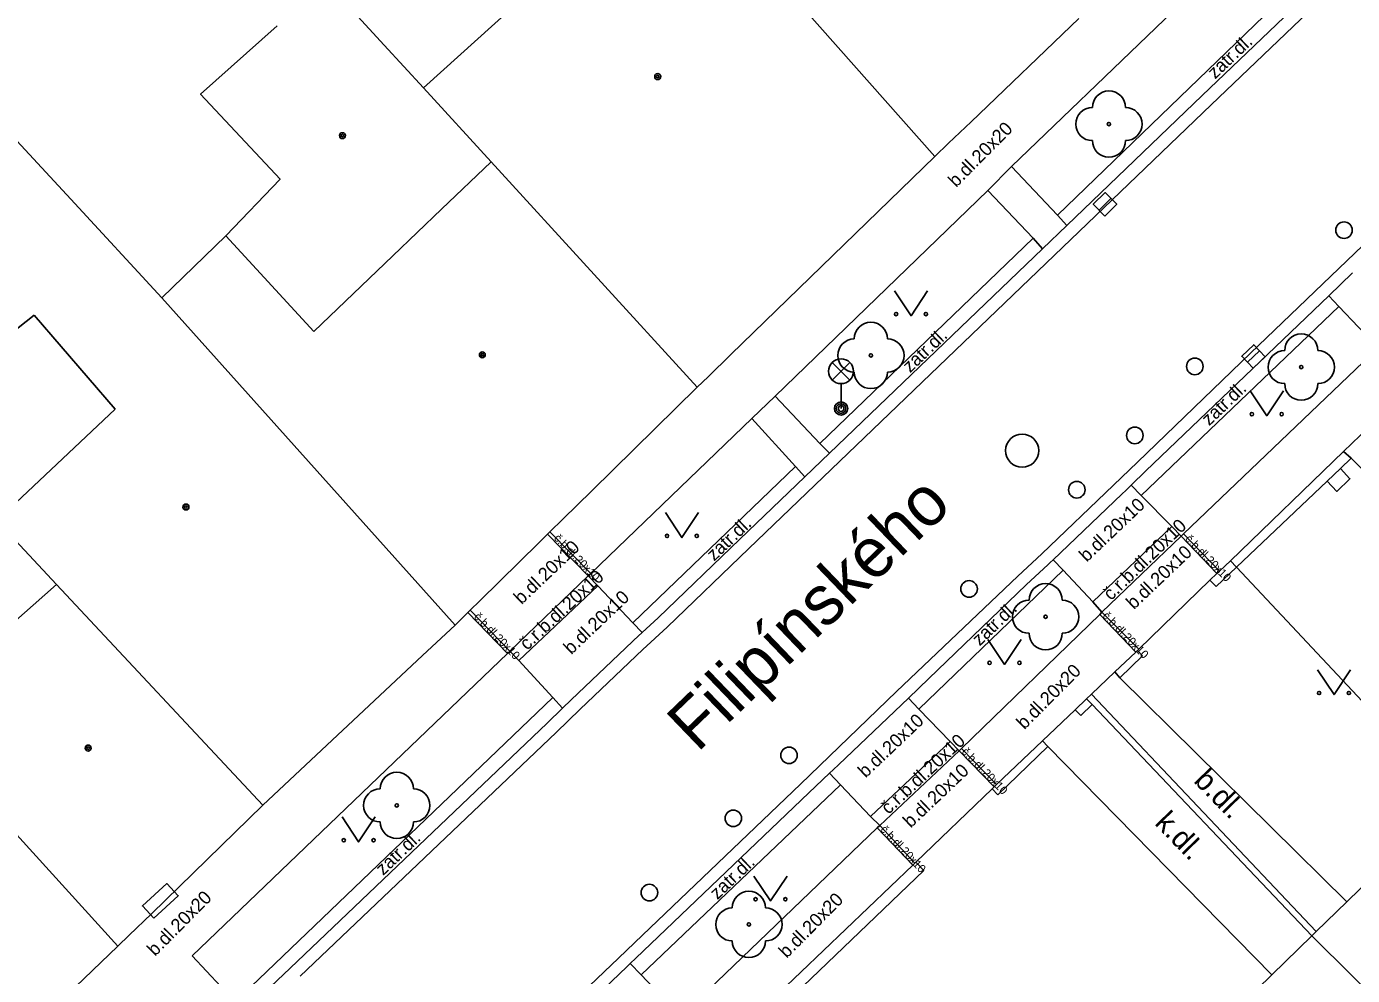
# Model space of a CAD drawing. Extents: x -596229 to -595156, y -1161237 to -1159376.
# Drawn here: x -595941.05 to -595901.05, y -1160540.63 to -1160512.01 of the extents above; entities that cross this region are included whole.
import ezdxf

# ---------------------------------------------------------------- set-up
doc = ezdxf.new("R2010")
doc.units = 0
for name, color, linetype in [('Level 22', 7, 'Continuous'), ('Level 24', 7, 'Continuous'), ('Level 27', 7, 'Continuous'), ('Level 28', 7, 'Continuous'), ('Level 33', 7, 'Continuous'), ('Level 36', 7, 'Continuous'), ('Level 39', 7, 'Continuous'), ('Nazvy ulic', 7, 'Continuous'), ('plynovod - povrch.  znaky - PRIS skut. velikost', 7, 'Continuous'), ('TM - budovy zdene_ betonove - VP', 7, 'Continuous'), ('TM - chodniky - VP', 7, 'Continuous'), ('TM - komunikace - VP', 7, 'Continuous'), ('TM - letecke snimky - pomocna linie', 7, 'Continuous'), ('TM - plot drateny_ kovovy - VP', 7, 'Continuous'), ('TM - podezdivka plotu - VP', 7, 'Continuous'), ('TM - popis povrchu', 7, 'Continuous'), ('TM - rozhrani mezi zpev. plochami mezi sebou - VP', 7, 'Continuous'), ('TM - rozhrani ploch obecne - VP', 7, 'Continuous'), ('TM - vjezd na pozemek', 7, 'Continuous'), ('TM - vstup do budovy - zdene_ betonove', 7, 'Continuous')]:
    doc.layers.add(name, color=color, linetype=linetype)

msp = doc.modelspace()

# ---------------------------------------------------------------- linework, layer by layer
at = {"layer": 'Level 22'}
for centre in [(-595908.4, -1160514.95), (-595915.58, -1160521.93), (-595902.6, -1160522.28), (-595910.31, -1160529.81), (-595929.88, -1160535.5), (-595919.26, -1160539.09)]:
    msp.add_circle(centre, 0.05, dxfattribs=at)
for centre, start, end in [((-595908.4, -1160514.45), 0, 180), ((-595908.9, -1160514.95), 90, 270), ((-595907.9, -1160514.95), 270, 90), ((-595908.4, -1160515.45), 180, 0), ((-595915.58, -1160521.43), 0, 180), ((-595916.08, -1160521.93), 90, 270), ((-595915.08, -1160521.93), 270, 90), ((-595902.6, -1160521.78), 0, 180), ((-595903.1, -1160522.28), 90, 270), ((-595902.1, -1160522.28), 270, 90), ((-595915.58, -1160522.43), 180, 0), ((-595902.6, -1160522.78), 180, 0), ((-595910.31, -1160529.31), 0, 180), ((-595910.81, -1160529.81), 90, 270), ((-595909.81, -1160529.81), 270, 90), ((-595910.31, -1160530.31), 180, 0), ((-595929.88, -1160535), 0, 180), ((-595930.38, -1160535.5), 90, 270), ((-595929.38, -1160535.5), 270, 90), ((-595929.88, -1160536), 180, 0), ((-595919.26, -1160538.59), 0, 180), ((-595919.76, -1160539.09), 90, 270), ((-595918.76, -1160539.09), 270, 90), ((-595919.26, -1160539.59), 180, 0)]:
    msp.add_arc(centre, 0.5, start, end, dxfattribs=at)
at = {"layer": 'Level 24'}
msp.add_lwpolyline([(-595937.212, -1160538.902), (-595936.474, -1160538.227), (-595936.811, -1160537.858), (-595937.55, -1160538.533)], close=True, dxfattribs=at)
at = {"layer": 'Level 27'}
for p, q in [((-595908.697, -1160517.546), (-595908.343, -1160517.194)), ((-595904.221, -1160522.133), (-595903.859, -1160521.787))]:
    msp.add_line(p, q, dxfattribs=at)
for points in [[(-595908.521, -1160517.724), (-595908.166, -1160517.371), (-595908.519, -1160517.016), (-595908.874, -1160517.369)], [(-595904.048, -1160522.313), (-595903.687, -1160521.968), (-595904.032, -1160521.607), (-595904.393, -1160521.952)]]:
    msp.add_lwpolyline(points, close=True, dxfattribs=at)
msp.add_circle((-595911.02, -1160524.8), 0.5, dxfattribs=at)
at = {"layer": 'Level 28'}
for centre in [(-595901.31, -1160518.15), (-595905.81, -1160522.26), (-595907.62, -1160524.34), (-595909.37, -1160525.98), (-595912.62, -1160528.97), (-595918.05, -1160533.99), (-595919.73, -1160535.89), (-595922.26, -1160538.13)]:
    msp.add_circle(centre, 0.25, dxfattribs=at)
at = {"layer": 'Level 33'}
for p, q in [((-595916.745, -1160522.67), (-595916.215, -1160522.14)), ((-595916.745, -1160522.14), (-595916.215, -1160522.67)), ((-595916.48, -1160522.78), (-595916.48, -1160523.53))]:
    msp.add_line(p, q, dxfattribs=at)
for centre, radius in [((-595916.48, -1160522.405), 0.375), ((-595916.48, -1160523.53), 0.2), ((-595916.48, -1160523.53), 0.145), ((-595916.48, -1160523.53), 0.0876)]:
    msp.add_circle(centre, radius, dxfattribs=at)
at = {"layer": 'Level 36'}
for points in [[(-595914.87, -1160519.98), (-595914.37, -1160520.73), (-595913.87, -1160519.98)], [(-595904.14, -1160523), (-595903.64, -1160523.75), (-595903.14, -1160523)], [(-595921.78, -1160526.67), (-595921.28, -1160527.42), (-595920.78, -1160526.67)], [(-595912.05, -1160530.5), (-595911.55, -1160531.25), (-595911.05, -1160530.5)], [(-595902.11, -1160531.41), (-595901.61, -1160532.16), (-595901.11, -1160531.41)], [(-595931.53, -1160535.85), (-595931.03, -1160536.6), (-595930.53, -1160535.85)], [(-595919.11, -1160537.63), (-595918.61, -1160538.38), (-595918.11, -1160537.63)]]:
    msp.add_lwpolyline(points, dxfattribs=at)
for centre in [(-595914.82, -1160520.68), (-595913.921, -1160520.68), (-595904.09, -1160523.7), (-595903.191, -1160523.7), (-595921.73, -1160527.37), (-595920.831, -1160527.37), (-595912, -1160531.2), (-595911.101, -1160531.2), (-595902.06, -1160532.11), (-595901.161, -1160532.11), (-595931.48, -1160536.55), (-595930.581, -1160536.55), (-595919.06, -1160538.33), (-595918.161, -1160538.33)]:
    msp.add_circle(centre, 0.05, dxfattribs=at)
at = {"layer": 'Level 39'}
for centre, radius in [((-595922.01, -1160513.52), 0.09), ((-595922.01, -1160513.52), 0.0398), ((-595931.52, -1160515.3), 0.09), ((-595931.52, -1160515.3), 0.0398), ((-595927.3, -1160521.91), 0.09), ((-595927.3, -1160521.91), 0.0398), ((-595936.24, -1160526.5), 0.09), ((-595936.24, -1160526.5), 0.0398), ((-595939.19, -1160533.77), 0.09), ((-595939.19, -1160533.77), 0.0398)]:
    msp.add_circle(centre, radius, dxfattribs=at)
at = {"layer": 'plynovod - povrch.  znaky - PRIS skut. velikost'}
msp.add_lwpolyline([(-595901.42, -1160525.34), (-595901.13, -1160525.65), (-595901.53, -1160526.03), (-595901.82, -1160525.72)], dxfattribs=at)
at = {"layer": 'TM - budovy zdene_ betonove - VP'}
for points in [[(-595921.06, -1160507.56), (-595913.65, -1160515.93)], [(-595929.07, -1160513.86), (-595924.36, -1160509.59)], [(-595931.96, -1160510.71), (-595930.26, -1160512.57)], [(-595912.56, -1160514.88), (-595909.31, -1160511.77)], [(-595930.26, -1160512.57), (-595929.07, -1160513.86)], [(-595927.03, -1160516.09), (-595929.07, -1160513.86)], [(-595941.84, -1160514.91), (-595939.71, -1160517.22)], [(-595913.65, -1160515.93), (-595913.24, -1160515.53)], [(-595919.8, -1160521.9), (-595913.65, -1160515.93)], [(-595928.53, -1160517.52), (-595927.03, -1160516.09)], [(-595927.03, -1160516.09), (-595920.82, -1160522.89)], [(-595939.71, -1160517.22), (-595936.97, -1160520.19)], [(-595930, -1160518.92), (-595928.53, -1160517.52)], [(-595936.97, -1160520.19), (-595935.04, -1160518.32)], [(-595935.04, -1160518.32), (-595932.38, -1160521.21)], [(-595932.38, -1160521.21), (-595930, -1160518.92)], [(-595936.97, -1160520.19), (-595928.12, -1160530.06)], [(-595940.82, -1160520.71), (-595941.98, -1160521.63)], [(-595938.37, -1160523.55), (-595940.82, -1160520.71)], [(-595920.82, -1160522.89), (-595920.49, -1160522.57)], [(-595924, -1160526.01), (-595920.82, -1160522.89)], [(-595941.54, -1160526.54), (-595938.37, -1160523.55)], [(-595925.26, -1160527.25), (-595924.87, -1160526.87)], [(-595940.14, -1160528.84), (-595941.94, -1160526.92)], [(-595925.33, -1160527.32), (-595925.26, -1160527.25)], [(-595925.59, -1160527.57), (-595925.33, -1160527.32)], [(-595941.81, -1160530.32), (-595940.14, -1160528.84)], [(-595933.92, -1160535.49), (-595940.14, -1160528.84)], [(-595927.74, -1160529.68), (-595927.67, -1160529.61)], [(-595927.67, -1160529.61), (-595927.38, -1160529.33)], [(-595928.26, -1160530.19), (-595928.12, -1160530.06)], [(-595928.12, -1160530.06), (-595927.74, -1160529.68)], [(-595933.92, -1160535.49), (-595929.1, -1160530.98)], [(-595938.29, -1160539.75), (-595944.32, -1160533.12)], [(-595937.28, -1160538.77), (-595933.92, -1160535.49)], [(-595901.23, -1160538.41), (-595898.02, -1160535.28)], [(-595902.15, -1160539.3), (-595901.23, -1160538.41)], [(-595938.29, -1160539.75), (-595937.95, -1160539.41)], [(-595903.49, -1160540.61), (-595902.28, -1160539.43)], [(-595902.28, -1160539.43), (-595902.15, -1160539.3)], [(-595902.28, -1160539.43), (-595894.88, -1160546.77)], [(-595944.41, -1160545.61), (-595938.29, -1160539.75)], [(-595911.38, -1160548.32), (-595903.49, -1160540.61)]]:
    msp.add_lwpolyline(points, dxfattribs=at)
at = {"layer": 'TM - chodniky - VP'}
for points in [[(-595902.63, -1160507.86), (-595911.34, -1160516.23)], [(-595911.34, -1160516.23), (-595909.95, -1160517.7)], [(-595918.47, -1160523.16), (-595912.05, -1160516.95)], [(-595912.05, -1160516.95), (-595910.69, -1160518.39)], [(-595917.12, -1160524.58), (-595910.69, -1160518.39)], [(-595907.43, -1160526.15), (-595901.47, -1160520.45)], [(-595901.77, -1160520.13), (-595901.47, -1160520.45)], [(-595901.47, -1160520.45), (-595900.28, -1160521.7)], [(-595900.28, -1160521.7), (-595906.15, -1160527.31)], [(-595917.12, -1160524.58), (-595918.47, -1160523.16)], [(-595919.17, -1160523.83), (-595924.03, -1160528.51)], [(-595917.85, -1160525.28), (-595919.17, -1160523.83)], [(-595901.09, -1160525.03), (-595894.48, -1160531.63)], [(-595922.76, -1160529.99), (-595917.85, -1160525.28)], [(-595907.43, -1160526.15), (-595906.5, -1160527.09)], [(-595906.5, -1160527.09), (-595906.22, -1160527.38)], [(-595906.15, -1160527.31), (-595906.22, -1160527.38)], [(-595914.13, -1160532.6), (-595909.78, -1160528.41)], [(-595909.78, -1160528.41), (-595908.89, -1160529.36)], [(-595924.03, -1160528.51), (-595924.11, -1160528.58)], [(-595924.11, -1160528.58), (-595923.82, -1160528.88)], [(-595923.82, -1160528.88), (-595922.76, -1160529.99)], [(-595908.89, -1160529.36), (-595908.61, -1160529.67)], [(-595908.68, -1160529.74), (-595908.61, -1160529.67)], [(-595912.85, -1160533.78), (-595908.68, -1160529.74)], [(-595926.47, -1160530.85), (-595926.54, -1160530.92)], [(-595926.2, -1160531.13), (-595926.47, -1160530.85)], [(-595926.54, -1160530.92), (-595936.05, -1160540.04)], [(-595925.17, -1160532.25), (-595926.2, -1160531.13)], [(-595901.23, -1160538.41), (-595908.07, -1160531.65)], [(-595925.17, -1160532.25), (-595934.75, -1160541.42)], [(-595914.13, -1160532.6), (-595913.19, -1160533.57)], [(-595913.19, -1160533.57), (-595912.92, -1160533.85)], [(-595912.92, -1160533.85), (-595912.85, -1160533.78)], [(-595903.49, -1160540.61), (-595910.24, -1160533.72)], [(-595922.51, -1160540.61), (-595916.5, -1160534.88)], [(-595916.5, -1160534.88), (-595915.59, -1160535.83)], [(-595915.59, -1160535.83), (-595915.31, -1160536.11)], [(-595915.39, -1160536.18), (-595921.24, -1160541.8)], [(-595915.31, -1160536.11), (-595915.39, -1160536.18)], [(-595936.05, -1160540.04), (-595934.75, -1160541.42)], [(-595922.51, -1160540.61), (-595921.58, -1160541.59)]]:
    msp.add_lwpolyline(points, dxfattribs=at)
at = {"layer": 'TM - komunikace - VP'}
for points in [[(-595900.82, -1160509.54), (-595901.09, -1160509.79), (-595905.59, -1160514.09)], [(-595905.59, -1160514.09), (-595909.67, -1160518.01)], [(-595909.67, -1160518.01), (-595910.4, -1160518.71)], [(-595910.4, -1160518.71), (-595916.83, -1160524.88)], [(-595901.77, -1160520.13), (-595901.05, -1160519.44)], [(-595907.73, -1160525.84), (-595907.29, -1160525.41), (-595901.77, -1160520.13)], [(-595916.83, -1160524.88), (-595917.57, -1160525.59)], [(-595917.57, -1160525.59), (-595919.53, -1160527.47), (-595922, -1160529.84), (-595922.48, -1160530.29)], [(-595910.08, -1160528.09), (-595908.01, -1160526.11), (-595907.88, -1160525.99), (-595907.73, -1160525.84)], [(-595914.45, -1160532.27), (-595913.83, -1160531.67), (-595910.9, -1160528.85), (-595910.23, -1160528.23), (-595910.17, -1160528.17), (-595910.08, -1160528.09)], [(-595922.48, -1160530.29), (-595922.73, -1160530.52), (-595922.77, -1160530.56), (-595924.62, -1160532.32), (-595924.88, -1160532.57)], [(-595914.45, -1160532.27), (-595916.55, -1160534.27), (-595916.72, -1160534.43), (-595916.83, -1160534.53)], [(-595924.88, -1160532.57), (-595925.34, -1160533.02), (-595933.1, -1160540.41), (-595934.47, -1160541.72)], [(-595916.83, -1160534.53), (-595917.45, -1160535.12), (-595922.22, -1160539.68), (-595922.67, -1160540.11), (-595922.84, -1160540.27)], [(-595922.84, -1160540.27), (-595922.94, -1160540.37), (-595925.21, -1160542.54)]]:
    msp.add_lwpolyline(points, dxfattribs=at)
at = {"layer": 'TM - letecke snimky - pomocna linie'}
for points in [[(-595933.49, -1160511.99), (-595935.8, -1160514.05), (-595933.4, -1160516.61), (-595935.04, -1160518.32)], [(-595912.05, -1160516.95), (-595911.34, -1160516.23)], [(-595919.17, -1160523.83), (-595918.47, -1160523.16)]]:
    msp.add_lwpolyline(points, dxfattribs=at)
at = {"layer": 'TM - plot drateny_ kovovy - VP'}
for points in [[(-595901.42, -1160525.34), (-595901.09, -1160525.03)], [(-595901.82, -1160525.72), (-595901.42, -1160525.34)], [(-595904.55, -1160528.31), (-595901.82, -1160525.72)], [(-595905.17, -1160528.9), (-595904.55, -1160528.31)], [(-595904.55, -1160528.31), (-595904.73, -1160528.12)], [(-595898.02, -1160535.28), (-595904.55, -1160528.31)], [(-595908.07, -1160531.65), (-595907.39, -1160530.99)], [(-595909.25, -1160532.79), (-595908.91, -1160532.46)], [(-595902.15, -1160539.3), (-595908.93, -1160532.15)], [(-595911.75, -1160535.18), (-595910.24, -1160533.72)], [(-595911.38, -1160548.32), (-595917.86, -1160541.18), (-595913.98, -1160537.46)]]:
    msp.add_lwpolyline(points, dxfattribs=at)
at = {"layer": 'TM - podezdivka plotu - VP'}
for points in [[(-595901.33, -1160524.83), (-595904.73, -1160528.12)], [(-595901.33, -1160524.83), (-595901.09, -1160525.03)], [(-595905.07, -1160528.44), (-595905.15, -1160528.51)], [(-595904.73, -1160528.12), (-595905.07, -1160528.44)], [(-595905.15, -1160528.51), (-595905.36, -1160528.71)], [(-595905.36, -1160528.71), (-595905.17, -1160528.9)], [(-595907.54, -1160530.83), (-595907.59, -1160530.88)], [(-595907.54, -1160530.83), (-595907.39, -1160530.99)], [(-595907.59, -1160530.88), (-595908.22, -1160531.47)], [(-595908.22, -1160531.47), (-595908.07, -1160531.65)], [(-595909.08, -1160532.29), (-595909.42, -1160532.62)], [(-595909.08, -1160532.29), (-595908.93, -1160532.15)], [(-595909.08, -1160532.29), (-595908.91, -1160532.46)], [(-595908.91, -1160532.46), (-595902.28, -1160539.43)], [(-595909.42, -1160532.62), (-595909.25, -1160532.79)], [(-595910.4, -1160533.55), (-595911.79, -1160534.87)], [(-595910.4, -1160533.55), (-595910.24, -1160533.72)], [(-595911.79, -1160534.87), (-595911.86, -1160534.94)], [(-595911.86, -1160534.94), (-595911.92, -1160535)], [(-595911.92, -1160535), (-595911.75, -1160535.18)], [(-595914.26, -1160537.24), (-595914.32, -1160537.3)], [(-595914.22, -1160537.21), (-595914.26, -1160537.24)], [(-595914.22, -1160537.21), (-595913.98, -1160537.46)], [(-595914.32, -1160537.3), (-595918.36, -1160541.16)]]:
    msp.add_lwpolyline(points, dxfattribs=at)
at = {"layer": 'TM - rozhrani mezi zpev. plochami mezi sebou - VP'}
for points in [[(-595886.8, -1160496.61), (-595889.38, -1160499.1), (-595897.23, -1160506.61), (-595897.93, -1160507.31), (-595900.1, -1160509.39), (-595900.82, -1160510.07), (-595905.32, -1160514.37), (-595919.26, -1160527.75), (-595921.73, -1160530.12), (-595922.46, -1160530.8), (-595924.35, -1160532.6), (-595925.07, -1160533.3), (-595932.79, -1160540.65)], [(-595927.81, -1160544.51), (-595926.09, -1160542.89), (-595925.36, -1160542.18), (-595923.19, -1160540.11), (-595922.47, -1160539.41), (-595917.7, -1160534.86), (-595914.81, -1160532.06), (-595911.15, -1160528.59), (-595910.42, -1160527.91), (-595908.26, -1160525.84), (-595907.54, -1160525.15), (-595904.13, -1160521.86), (-595900.74, -1160518.61), (-595897.41, -1160515.47), (-595890.07, -1160509.1)], [(-595909.95, -1160517.7), (-595909.67, -1160518.01)], [(-595910.69, -1160518.39), (-595910.4, -1160518.71)], [(-595916.83, -1160524.88), (-595917.12, -1160524.58)], [(-595917.57, -1160525.59), (-595917.85, -1160525.28)], [(-595907.73, -1160525.84), (-595907.43, -1160526.15)], [(-595925.26, -1160527.25), (-595924.03, -1160528.51)], [(-595908.89, -1160529.36), (-595906.5, -1160527.09)], [(-595925.33, -1160527.32), (-595924.11, -1160528.58)], [(-595906.22, -1160527.38), (-595908.61, -1160529.67)], [(-595906.22, -1160527.38), (-595905.15, -1160528.51)], [(-595906.15, -1160527.31), (-595905.07, -1160528.44)], [(-595910.08, -1160528.09), (-595909.78, -1160528.41)], [(-595924.11, -1160528.58), (-595926.47, -1160530.85)], [(-595926.2, -1160531.13), (-595923.82, -1160528.88)], [(-595927.67, -1160529.61), (-595926.47, -1160530.85)], [(-595908.61, -1160529.67), (-595907.5, -1160530.79)], [(-595927.74, -1160529.68), (-595926.54, -1160530.92)], [(-595922.76, -1160529.99), (-595922.48, -1160530.29)], [(-595908.68, -1160529.74), (-595907.59, -1160530.88)], [(-595924.88, -1160532.57), (-595925.17, -1160532.25)], [(-595914.45, -1160532.27), (-595914.13, -1160532.6)], [(-595915.59, -1160535.83), (-595913.19, -1160533.57)], [(-595912.92, -1160533.85), (-595915.31, -1160536.11)], [(-595912.92, -1160533.85), (-595911.86, -1160534.94)], [(-595912.85, -1160533.78), (-595911.79, -1160534.87)], [(-595916.83, -1160534.53), (-595916.5, -1160534.88)], [(-595915.39, -1160536.18), (-595914.32, -1160537.3)], [(-595915.31, -1160536.11), (-595914.26, -1160537.24)], [(-595922.84, -1160540.27), (-595922.51, -1160540.61)]]:
    msp.add_lwpolyline(points, dxfattribs=at)
at = {"layer": 'TM - rozhrani ploch obecne - VP'}
msp.add_lwpolyline([(-595909.95, -1160517.7), (-595901.16, -1160509.21)], dxfattribs=at)
at = {"layer": 'TM - vjezd na pozemek'}
for points in [[(-595901.33, -1160524.83), (-595900.32, -1160523.86)], [(-595907.5, -1160530.79), (-595905.36, -1160528.71)], [(-595907.54, -1160530.83), (-595907.5, -1160530.79)], [(-595908.93, -1160532.15), (-595908.22, -1160531.47)], [(-595910.4, -1160533.55), (-595909.42, -1160532.62)], [(-595911.92, -1160535), (-595914.22, -1160537.21)]]:
    msp.add_lwpolyline(points, dxfattribs=at)
at = {"layer": 'TM - vstup do budovy - zdene_ betonove'}
for points in [[(-595913.24, -1160515.53), (-595912.56, -1160514.88)], [(-595920.49, -1160522.57), (-595919.8, -1160521.9)], [(-595924.87, -1160526.87), (-595924, -1160526.01)], [(-595927.38, -1160529.33), (-595925.59, -1160527.57)], [(-595929.1, -1160530.98), (-595928.26, -1160530.19)], [(-595937.95, -1160539.41), (-595937.28, -1160538.77)]]:
    msp.add_lwpolyline(points, dxfattribs=at)

# ---------------------------------------------------------------- texts
at = {"layer": 'Nazvy ulic'}
msp.add_text('Filipínského', height=1.5, rotation=43.8538, dxfattribs=at).set_placement((-595920.813, -1160533.927))
at = {"layer": 'TM - popis povrchu'}
for s, height, rotation, p in [('zatr.dl.', 0.4, 43.603, (-595905.2, -1160513.61)), ('b.dl.20x20', 0.4, 45.2557, (-595913.01, -1160516.88)), ('zatr.dl.', 0.4, 43.603, (-595914.4, -1160522.47)), ('zatr.dl.', 0.4, 43.603, (-595905.38, -1160524.07)), ('b.dl.20x10', 0.4, 43.603, (-595909.07, -1160528.18)), ('zatr.dl.', 0.4, 43.603, (-595920.31, -1160528.15)), ('č.r.b.dl.20x10', 0.4, 44, (-595908.34, -1160529.34)), ('b.dl.20x10', 0.4, 43.603, (-595926.12, -1160529.46)), ('č.b.dl.20x10', 0.25, 314, (-595925.16, -1160527.46)), ('b.dl.20x10', 0.4, 43.603, (-595907.65, -1160529.61)), ('č.b.dl.20x10', 0.25, 314, (-595906.12, -1160527.48)), ('č.r.b.dl.20x10', 0.4, 43, (-595925.95, -1160530.84)), ('b.dl.20x10', 0.4, 43.603, (-595924.62, -1160530.97)), ('č.b.dl.20x10', 0.25, 314, (-595927.57, -1160529.83)), ('zatr.dl.', 0.4, 43.603, (-595912.3, -1160530.71)), ('č.b.dl.20x10', 0.25, 314, (-595908.61, -1160529.8)), ('b.dl.20x20', 0.4, 45.2557, (-595910.95, -1160533.23)), ('b.dl.20x10', 0.4, 43.603, (-595915.74, -1160534.69)), ('č.r.b.dl.20x10', 0.4, 43, (-595915.05, -1160535.79)), ('č.b.dl.20x10', 0.25, 314, (-595912.86, -1160533.9)), ('b.dl.20x10', 0.4, 43.603, (-595914.38, -1160536.2)), ('b.dl.', 0.65, 314.2462, (-595905.87, -1160534.78)), ('k.dl.', 0.65, 314.185, (-595907.05, -1160536.06)), ('zatr.dl.', 0.4, 43.603, (-595930.29, -1160537.63)), ('č.b.dl.20x10', 0.25, 313, (-595915.31, -1160536.24)), ('zatr.dl.', 0.4, 43.603, (-595920.21, -1160538.36)), ('b.dl.20x20', 0.4, 45.2557, (-595937.17, -1160540.07)), ('b.dl.20x20', 0.4, 45.2557, (-595918.12, -1160540.13))]:
    msp.add_text(s, height=height, rotation=rotation, dxfattribs=at).set_placement(p)

doc.saveas('drawing.dxf')
